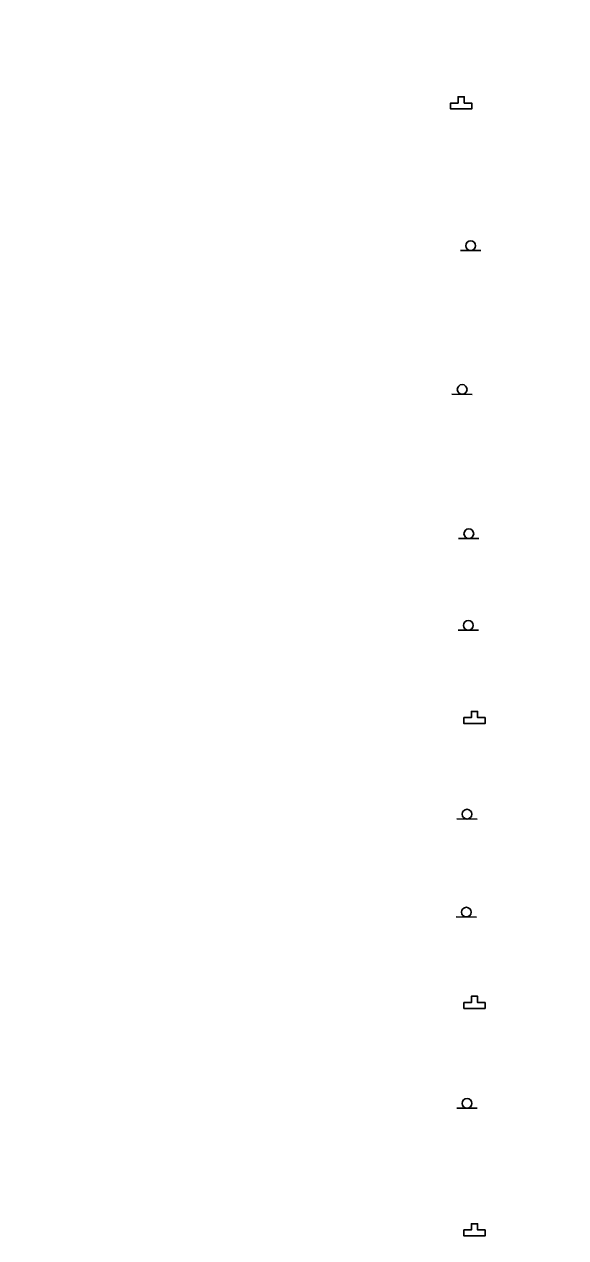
# Model space of a CAD drawing. Extents: x 2135767 to 2151731, y 141839 to 175894.
# Drawn here: x 2140193 to 2140473, y 168319 to 168945 of the extents above; entities that cross this region are included whole.
import ezdxf

# ---------------------------------------------------------------- set-up
doc = ezdxf.new("R2010")
doc.units = 0
for name, color, linetype in [('Default', 7, 'Continuous'), ('PR_Phasing_Detour_1', 7, 'Continuous'), ('PR_Traffic_Control_Devices_Temp', 7, 'Continuous')]:
    doc.layers.add(name, color=color, linetype=linetype)

# ---------------------------------------------------------------- blocks, each defined once
blk = doc.blocks.new('PR-TCSIGN_rev')
at = {"layer": 'Default'}
blk.add_lwpolyline([(-5.47, 0), (-1.58, 0), (-1.58, -3.22), (1.58, -3.22), (1.58, 0), (5.47, 0), (5.47, 3.06), (-5.47, 3.06)], close=True, dxfattribs=at)
blk.add_lwpolyline([(1.58, 0), (5.47, 0), (5.47, 3.06), (-5.47, 3.06), (-5.47, 0), (-1.58, 0), (-1.58, -3.22), (1.58, -3.22), (1.58, 0)], dxfattribs=at)
blk = doc.blocks.new('PR-TCSIGN')
at = {"layer": 'Default'}
blk.add_line((17.8, 8.5), (-17.8, 8.5), dxfattribs=at)
blk.add_circle((0, 0), 8.47, dxfattribs=at)

msp = doc.modelspace()

# ---------------------------------------------------------------- linework, layer by layer
at = {"layer": 'PR_Phasing_Detour_1'}
msp.add_circle((2140069.54, 171591.41), 4302.23, dxfattribs=at)

# ---------------------------------------------------------------- block references
at = {"layer": 'PR_Traffic_Control_Devices_Temp', "rotation": 180}
for p in [(2140418.68, 168903.91), (2140425.53, 168586.98), (2140425.53, 168440.08), (2140425.53, 168322.78)]:
    msp.add_blockref('PR-TCSIGN_rev', p, dxfattribs=at)
at = {"layer": 'PR_Traffic_Control_Devices_Temp', "xscale": 0.2952750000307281, "yscale": 0.2952750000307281, "rotation": 179.6349826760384}
for p in [(2140423.6, 168830.34), (2140419.18, 168756.22), (2140422.62, 168681.82), (2140422.32, 168634.57), (2140421.7, 168537.2), (2140421.38, 168486.68), (2140421.7, 168388.07)]:
    msp.add_blockref('PR-TCSIGN', p, dxfattribs=at)

doc.saveas('drawing.dxf')
